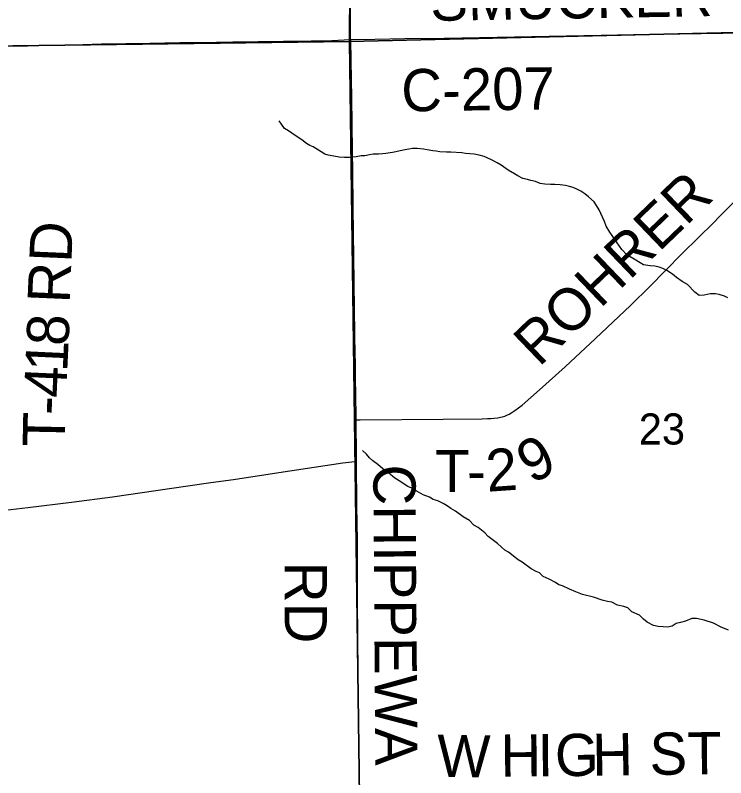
# Model space of a CAD drawing. Extents: x 1985906 to 2360102, y 891258 to 1222054.
# Drawn here: x 2158703 to 2163756, y 1036951 to 1042372 of the extents above; entities that cross this region are included whole.
import ezdxf

# ---------------------------------------------------------------- set-up
doc = ezdxf.new("R2010")
doc.units = 0
for name, color, linetype in [('GM_X_County_Road', 7, 'Continuous'), ('GM_X_County_Road_Text', 7, 'Continuous'), ('GM_X_Minor_River', 7, 'Continuous'), ('GM_X_Section', 7, 'Continuous'), ('GM_X_Section_Text', 7, 'Continuous'), ('GM_X_Township_Road', 7, 'Continuous'), ('GM_X_Township_Road_Text', 7, 'Continuous')]:
    doc.layers.add(name, color=color, linetype=linetype)

msp = doc.modelspace()

# ---------------------------------------------------------------- linework, layer by layer
at = {"layer": 'GM_X_County_Road'}
for points in [[(2161088.3, 1042198), (2161088.1, 1042280.3), (2161089.8, 1042608.3)], [(2161088.3, 1042198), (2161259.4, 1042201.6), (2161473.1, 1042206.3), (2161752.4, 1042209.7), (2162130.4, 1042216.8), (2162870, 1042230), (2163100.1, 1042235.1), (2163428.7, 1042240.6), (2163885.9, 1042247)], [(2158635.3, 1042152.1), (2158790.8, 1042154.5), (2158955, 1042158.8), (2159118.7, 1042162.4), (2159315.5, 1042167.3), (2159660.1, 1042173.3), (2159873.2, 1042177), (2160135.4, 1042180.9), (2160249.6, 1042182.3), (2160611.1, 1042186.8), (2160807.9, 1042190), (2160955.5, 1042192.5), (2161088.3, 1042198)], [(2161088.3, 1042198), (2161089.1, 1042047.2), (2161093.4, 1041784.8), (2161098.5, 1041407.7), (2161100.3, 1041260.2), (2161104.8, 1041014.4), (2161106.8, 1040817.8), (2161108.4, 1040653.9), (2161111.1, 1040473.5), (2161113.7, 1040276.9), (2161119.2, 1039949.1), (2161120, 1039916.2), (2161121.3, 1039801.6), (2161124.5, 1039523), (2161124.8, 1039495.6)], [(2161124.8, 1039495.6), (2161128.3, 1039227.8), (2161128.6, 1039199.7)], [(2158548.1, 1038844.5), (2158793, 1038871.9), (2159102.2, 1038910.1), (2159394.8, 1038949.4), (2159800.7, 1039007.9), (2160093, 1039049.8), (2160254.6, 1039072.7), (2160578.7, 1039122.2), (2161032.9, 1039189.4), (2161097.7, 1039196.3), (2161128.6, 1039199.7)], [(2161128.6, 1039199.7), (2161131, 1038883.5), (2161134.2, 1038637.7), (2161135.8, 1038440.9), (2161135.8, 1038227.8), (2161137, 1037932.7), (2161139.4, 1037719.5), (2161141.8, 1037440.8), (2161145.5, 1037044.2), (2161146.4, 1036951.3), (2161149, 1036887.9), (2161150.4, 1036875.6), (2161152.2, 1036868.1), (2161154.6, 1036861.4), (2161157.4, 1036856), (2161160.7, 1036850.6), (2161164.5, 1036845.8), (2161169, 1036842)]]:
    msp.add_lwpolyline(points, dxfattribs=at)
at = {"layer": 'GM_X_Minor_River'}
for points in [[(2162819.2, 1041045.2), (2162780.7, 1041081), (2162752.4, 1041102.9), (2162724.2, 1041120.8), (2162696, 1041134.6), (2162669.7, 1041146.4), (2162645.6, 1041154.2), (2162615.4, 1041162), (2162577.2, 1041165.7), (2162539.1, 1041167.4), (2162508.9, 1041169.2), (2162468.8, 1041170.9), (2162436.6, 1041176.6), (2162402.3, 1041190.4), (2162370.2, 1041196.2), (2162346, 1041204), (2162311.8, 1041211.8), (2162277.5, 1041229.6), (2162253.3, 1041243.4), (2162208.9, 1041271.2), (2162158.4, 1041306.9), (2162130.2, 1041322.7), (2162089.8, 1041344.5), (2162037.4, 1041368.2), (2162001.2, 1041377.9), (2161967, 1041383.7), (2161934.9, 1041387.4), (2161904.7, 1041389.2), (2161878.6, 1041393), (2161800.3, 1041398.4), (2161770.1, 1041398.1), (2161721.9, 1041401.8), (2161695.8, 1041405.6), (2161671.7, 1041407.4), (2161631.5, 1041415.1), (2161605.3, 1041418.9), (2161561.1, 1041424.6), (2161529, 1041424.3), (2161502.9, 1041420.1), (2161462.8, 1041411.7), (2161410.7, 1041401.2), (2161384.7, 1041395), (2161338.5, 1041388.6), (2161314.5, 1041386.4), (2161286.4, 1041384.2), (2161248.2, 1041383.9), (2161222.2, 1041379.7), (2161190.1, 1041373.4), (2161164, 1041371.2), (2161127.9, 1041364.8), (2161079.8, 1041360.4), (2161043.6, 1041360.1), (2161005.5, 1041361.8), (2160969.3, 1041369.6), (2160929, 1041377.3), (2160904.9, 1041385.1), (2160878.6, 1041401), (2160822.1, 1041436.7), (2160797.9, 1041446.5), (2160773.7, 1041460.4), (2160741.4, 1041486.2), (2160694.9, 1041515.9), (2160670.7, 1041533.8), (2160646.5, 1041549.7), (2160618.2, 1041567.5), (2160595.9, 1041597.5), (2160579.6, 1041621.4)], [(2163770.6, 1040362.2), (2163746.4, 1040374.1), (2163708.2, 1040385.8), (2163682, 1040391.6), (2163643.9, 1040391.3), (2163601.8, 1040382.9), (2163565.7, 1040378.6), (2163535.4, 1040402.5), (2163482.7, 1040458.3), (2163446.4, 1040478), (2163406, 1040507.8), (2163375.7, 1040531.7), (2163337.3, 1040557.5), (2163309.1, 1040571.3), (2163282.9, 1040581.1), (2163250.7, 1040586.9), (2163218.5, 1040590.7), (2163170.3, 1040598.3), (2163146.1, 1040612.2), (2163103.7, 1040637.9), (2163075.5, 1040653.7), (2163051.2, 1040669.6), (2163016.8, 1040707.5), (2162984.3, 1040753.4), (2162966, 1040777.3), (2162947.7, 1040805.3), (2162931.4, 1040829.3), (2162905, 1040873.2), (2162892.6, 1040905.3), (2162855.8, 1040989.3), (2162835.5, 1041019.2), (2162819.2, 1041045.2)], [(2162066.3, 1038665.8), (2162042, 1038691.7), (2161995.5, 1038729.5), (2161965.2, 1038747.3), (2161932.8, 1038779.2), (2161888.4, 1038806.9), (2161833.9, 1038846.6), (2161801.6, 1038864.4), (2161775.3, 1038884.3), (2161747.1, 1038900.1), (2161708.8, 1038919.9), (2161674.5, 1038929.7), (2161648.3, 1038945.5), (2161604, 1038963.2), (2161553.6, 1038990.9), (2161523.3, 1039008.8), (2161495.1, 1039022.6), (2161468.8, 1039038.4), (2161444.6, 1039054.3), (2161402.2, 1039082.1), (2161357.7, 1039117.8), (2161317.3, 1039147.6), (2161280.9, 1039177.5), (2161246.6, 1039203.3), (2161222.3, 1039225.2), (2161200, 1039251.1), (2161173.7, 1039277)], [(2163774.5, 1038001), (2163724.1, 1038022.7), (2163667.7, 1038050.3), (2163601.2, 1038071.9), (2163546.9, 1038083.5), (2163514.8, 1038083.2), (2163468.8, 1038064.8), (2163432.7, 1038054.4), (2163402.7, 1038048.2), (2163374.7, 1038029.9), (2163340.7, 1038021.5), (2163310.5, 1038023.3), (2163274.3, 1038027), (2163242.2, 1038034.8), (2163197.8, 1038056.5), (2163169.5, 1038078.4), (2163141.1, 1038108.3), (2163088.7, 1038131.9), (2163060.4, 1038159.8), (2163030.2, 1038167.6), (2162985.9, 1038179.3), (2162945.6, 1038199.1), (2162915.5, 1038204.8), (2162877.2, 1038214.6), (2162814.8, 1038234.1), (2162736.4, 1038253.6), (2162690, 1038273.3), (2162643.7, 1038291), (2162595.3, 1038314.7), (2162569.1, 1038322.5), (2162544.9, 1038338.4), (2162500.5, 1038364.1), (2162456.2, 1038381.8), (2162431.9, 1038407.7), (2162407.7, 1038417.6), (2162371.4, 1038437.4), (2162306.8, 1038485), (2162280.5, 1038500.9), (2162209.8, 1038554.5), (2162185.6, 1038568.4), (2162133, 1038616.1), (2162066.3, 1038665.8)]]:
    msp.add_lwpolyline(points, dxfattribs=at)
at = {"layer": 'GM_X_Section'}
for points in [[(2161113.1, 1047589.8), (2166616.1, 1047691.8), (2166567, 1042311.9), (2161080.3, 1042186)], [(2155754.1, 1047504.9), (2161113.1, 1047589.8), (2161080.3, 1042186), (2155739.2, 1042115.2)], [(2161080.3, 1042186), (2166567, 1042311.9), (2166514.3, 1036888), (2161151.3, 1036815.1)], [(2155739.2, 1042115.2), (2161080.3, 1042186), (2161151.3, 1036815.1), (2155780.2, 1036750.1)]]:
    msp.add_lwpolyline(points, close=True, dxfattribs=at)
at = {"layer": 'GM_X_Township_Road'}
for points in [[(2163754.5, 1040983.5), (2163797.3, 1041026.1), (2163837.3, 1041064.9)], [(2161124.8, 1039495.6), (2161155.3, 1039495.8), (2161745.2, 1039501.3), (2162023.7, 1039502.7), (2162061.1, 1039504.1), (2162084.6, 1039505.4), (2162105.3, 1039506.7), (2162134.5, 1039510.2), (2162153.5, 1039513.9), (2162168.8, 1039517.5), (2162184.6, 1039522.7), (2162199.6, 1039528.4), (2162214.3, 1039535.5), (2162233.5, 1039546.6), (2162255.8, 1039561), (2162307.4, 1039600.6), (2162430.7, 1039708.3), (2162613.2, 1039872.6), (2162828.5, 1040073.7), (2163078.8, 1040309), (2163218, 1040446.6), (2163321.5, 1040551.6), (2163448.1, 1040679.9), (2163669.8, 1040898.8), (2163709.2, 1040938.6), (2163754.5, 1040983.5)]]:
    msp.add_lwpolyline(points, dxfattribs=at)

# ---------------------------------------------------------------- texts
at = {"layer": 'GM_X_County_Road_Text'}
for s, rotation, p in [('SMUCKER', 0.9922, (2161657.2, 1042331)), ('C-207', 0.8199, (2161450, 1041687.3)), ('CHIPPEWA', 270.4013, (2161248.9, 1039177)), ('RD', 270, (2160619.6, 1038486.1)), ('W', 359.2803, (2161702, 1036958.4)), ('H', 0.5501, (2162154.9, 1036958.5)), ('I', 0.5547, (2162418.9, 1036961.1)), ('G', 0.5537, (2162542.1, 1036962.3)), ('H', 0.9181, (2162808.2, 1036964.8)), ('ST', 0.5903, (2163215.2, 1036971.7))]:
    msp.add_text(s, height=300, rotation=rotation, dxfattribs=at).set_placement(p)
at = {"layer": 'GM_X_Section_Text'}
msp.add_text('23', height=221, rotation=0, dxfattribs=at).set_placement((2163137.2, 1039320.2))
at = {"layer": 'GM_X_Township_Road_Text'}
for s, rotation, p in [('ROHRER', 43.8409, (2162428.2, 1039866.2)), ('RD', 87.532, (2159089.8, 1040320.5)), ('8', 87.3398, (2159081.3, 1040017.5)), ('1', 87.3606, (2159072.8, 1039832.9)), ('4', 87.5014, (2159064.7, 1039648.5)), ('-', 87.7749, (2159060, 1039525.7)), ('T', 88.8557, (2159055.5, 1039302.9)), ('9', 28.222, (2162376.1, 1039035.1)), ('2', 4.1072, (2162060.5, 1038983.8)), ('T', 0.0386, (2161689.7, 1038981.8)), ('-', 0.4857, (2161916.6, 1038982))]:
    msp.add_text(s, height=300, rotation=rotation, dxfattribs=at).set_placement(p)

doc.saveas('drawing.dxf')
